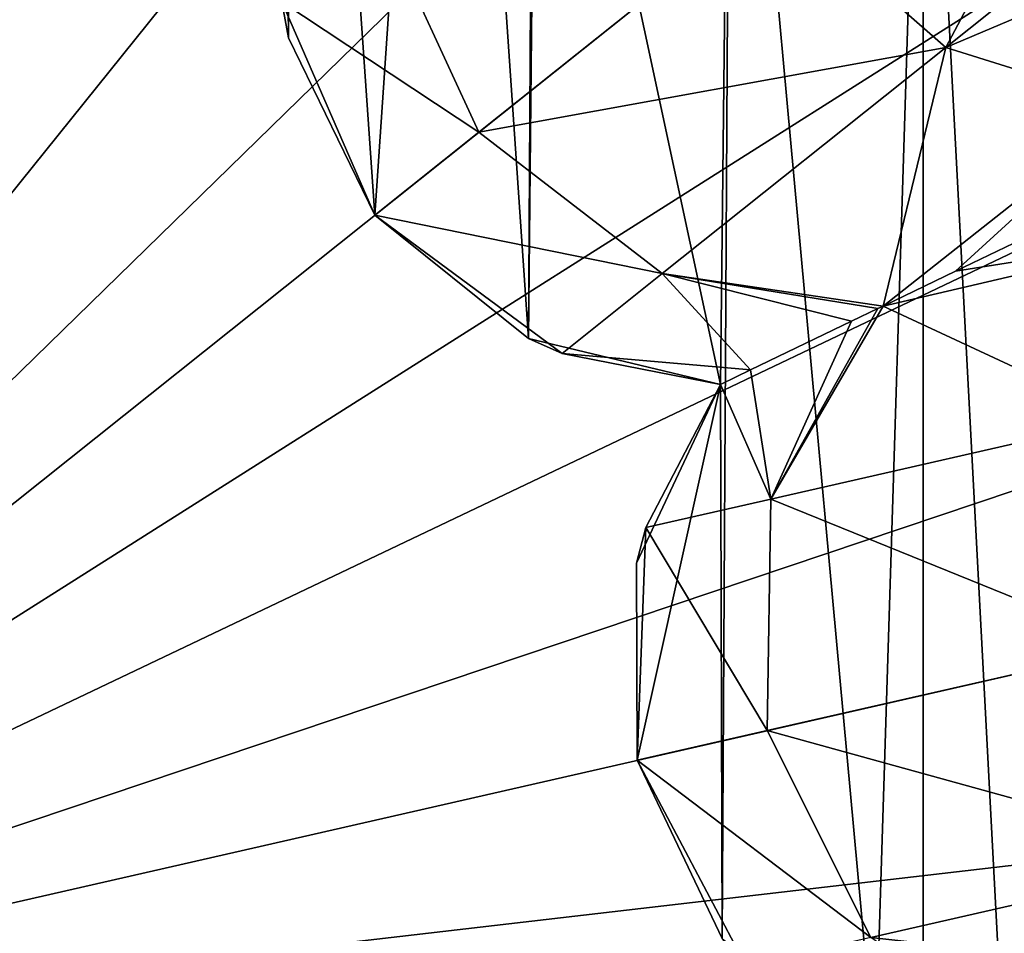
# Model space of a CAD drawing. Header units: millimetres. Extents: x 3 to 496, y 3 to 509.
# Tile 296 of 445: x 252.49 to 256.87, y 256.18 to 260.25. Entities that reach past the tile are written whole.
import ezdxf

# ---------------------------------------------------------------- set-up
doc = ezdxf.new("R2010")
doc.units = ezdxf.units.MM
doc.header["$LTSCALE"] = 25.4
doc.layers.get('0').update_dxf_attribs({"true_color": 0xff5454})

# ---------------------------------------------------------------- blocks, each defined once
blk = doc.blocks.new('FORM-M-9673.STL#1')
at = {"color": 0}
mesh = blk.add_polyface(dxfattribs=at)
corners = [(255.8367, 283.5266, 4.5183), (252.4774, 284.3073, 4.4765), (249.3426, 255.6085, 2.1311)]
mesh.append_faces([[corners[k] for k in face] for face in [(0, 1, 2)]], dxfattribs={"color": 0})
mesh = blk.add_polyface(dxfattribs=at)
corners = [(259.2317, 282.7995, 4.5431), (255.8367, 283.5266, 4.5183), (249.3426, 255.6085, 2.1311)]
mesh.append_faces([[corners[k] for k in face] for face in [(0, 1, 2)]], dxfattribs={"color": 0})
mesh = blk.add_polyface(dxfattribs=at)
corners = [(261.6866, 281.241, 4.4014), (259.2317, 282.7995, 4.5431), (249.3426, 255.6085, 2.1311)]
mesh.append_faces([[corners[k] for k in face] for face in [(0, 1, 2)]], dxfattribs={"color": 0})
mesh = blk.add_polyface(dxfattribs=at)
corners = [(264.6189, 280.1051, 4.4765), (261.6866, 281.241, 4.4014), (249.3426, 255.6085, 2.1311)]
mesh.append_faces([[corners[k] for k in face] for face in [(0, 1, 2)]], dxfattribs={"color": 0})
mesh = blk.add_polyface(dxfattribs=at)
corners = [(267.3068, 277.9442, 4.5183), (264.6189, 280.1051, 4.4765), (249.3426, 255.6085, 2.1311)]
mesh.append_faces([[corners[k] for k in face] for face in [(0, 1, 2)]], dxfattribs={"color": 0})
mesh = blk.add_polyface(dxfattribs=at)
corners = [(270.0501, 275.816, 4.5431), (267.3068, 277.9442, 4.5183), (249.3426, 255.6085, 2.1311)]
mesh.append_faces([[corners[k] for k in face] for face in [(0, 1, 2)]], dxfattribs={"color": 0})
mesh = blk.add_polyface(dxfattribs=at)
corners = [(271.5857, 273.3467, 4.4014), (270.0501, 275.816, 4.5431), (249.3426, 255.6085, 2.1311)]
mesh.append_faces([[corners[k] for k in face] for face in [(0, 1, 2)]], dxfattribs={"color": 0})
mesh = blk.add_polyface(dxfattribs=at)
corners = [(273.7348, 271.051, 4.4765), (271.5857, 273.3467, 4.4014), (249.3426, 255.6085, 2.1311)]
mesh.append_faces([[corners[k] for k in face] for face in [(0, 1, 2)]], dxfattribs={"color": 0})
mesh = blk.add_polyface(dxfattribs=at)
corners = [(275.2189, 267.9379, 4.5183), (273.7348, 271.051, 4.4765), (249.3426, 255.6085, 2.1311)]
mesh.append_faces([[corners[k] for k in face] for face in [(0, 1, 2)]], dxfattribs={"color": 0})
mesh = blk.add_polyface(dxfattribs=at)
corners = [(276.7672, 264.8301, 4.5431), (275.2189, 267.9379, 4.5183), (249.3426, 255.6085, 2.1311)]
mesh.append_faces([[corners[k] for k in face] for face in [(0, 1, 2)]], dxfattribs={"color": 0})
mesh = blk.add_polyface(dxfattribs=at)
corners = [(243.4488, 256.9537, 20.7302), (243.0791, 258.6248, 20.7302), (243.0709, 256.1621, 20.7302), (243.4517, 257.8308, 20.7302), (255.2364, 256.9537, 20.7302), (255.6061, 258.6248, 20.7302), (255.2334, 257.8308, 20.7302), (255.6143, 256.1621, 20.7302), (241.4724, 259.3986, 20.7302), (241.1046, 261.0783, 20.7302), (241.0988, 260.1969, 20.7302), (241.4888, 261.8716, 20.7302), (241.4888, 249.3453, 20.7302), (242.1768, 248.7942, 20.7302), (242.1768, 262.4227, 20.7302), (242.3906, 255.6085, 20.7302), (243.0348, 248.5924, 20.7302), (243.0709, 255.0548, 20.7302), (243.0791, 252.5921, 20.7302), (243.8963, 248.779, 20.7302), (243.9322, 252.3884, 20.7302), (243.906, 247.8976, 20.7302), (244.2937, 247.106, 20.7302), (244.6162, 251.8393, 20.7302), (244.9841, 246.5579, 20.7302), (244.9994, 251.0503, 20.7302), (245.0081, 250.1732, 20.7302), (245.843, 246.3599, 20.7302), (245.8651, 250.3598, 20.7302), (246.7036, 246.5503, 20.7302), (246.7196, 250.1618, 20.7302), (247.3988, 247.0922, 20.7302), (247.4072, 249.6172, 20.7302), (247.79, 246.3024, 20.7302), (247.7956, 248.8308, 20.7302), (248.4828, 245.7574, 20.7302), (248.4868, 249.3708, 20.7302), (249.3426, 245.5631, 20.7302), (249.3426, 249.5631, 20.7302), (250.2024, 245.7574, 20.7302), (250.1984, 249.3708, 20.7302), (250.8896, 248.8308, 20.7302), (250.8952, 246.3024, 20.7302), (251.278, 249.6172, 20.7302), (251.2864, 247.0922, 20.7302), (251.9656, 250.1618, 20.7302), (251.9816, 246.5503, 20.7302), (252.8201, 250.3598, 20.7302), (252.8422, 246.3599, 20.7302), (253.6771, 250.1732, 20.7302), (253.7011, 246.5579, 20.7302), (253.6858, 251.0503, 20.7302), (254.069, 251.8393, 20.7302), (254.3914, 247.106, 20.7302), (254.753, 252.3884, 20.7302), (254.7792, 247.8976, 20.7302), (254.7889, 248.779, 20.7302), (255.6061, 252.5921, 20.7302), (255.6504, 248.5924, 20.7302), (255.6143, 255.0548, 20.7302), (256.2946, 255.6085, 20.7302), (256.5084, 248.7942, 20.7302), (255.2364, 254.2633, 20.7302), (255.2334, 253.3861, 20.7302), (243.4488, 254.2633, 20.7302), (243.4517, 253.3861, 20.7302), (239.5491, 253.3732, 20.7302), (239.9243, 255.0513, 20.7302), (239.5472, 254.2546, 20.7302), (239.9298, 252.5782, 20.7302), (240.6073, 255.6085, 20.7302), (240.6153, 252.024, 20.7302), (241.1046, 250.1386, 20.7302), (241.4724, 251.8184, 20.7302), (241.0988, 251.0201, 20.7302), (239.9243, 256.1656, 20.7302), (239.5491, 257.8438, 20.7302), (239.5472, 256.9623, 20.7302), (239.9298, 258.6388, 20.7302), (240.6153, 259.1929, 20.7302), (243.0348, 262.6246, 20.7302), (243.8963, 262.438, 20.7302), (243.9322, 258.8285, 20.7302), (243.906, 263.3193, 20.7302), (244.2937, 264.111, 20.7302), (244.6162, 259.3777, 20.7302), (244.9841, 264.659, 20.7302), (244.9994, 260.1667, 20.7302), (245.0081, 261.0438, 20.7302), (245.843, 264.8571, 20.7302), (245.8651, 260.8571, 20.7302), (246.7036, 264.6666, 20.7302), (246.7196, 261.0551, 20.7302), (247.3988, 264.1247, 20.7302), (247.4072, 261.5997, 20.7302), (247.79, 264.9146, 20.7302), (247.7956, 262.3862, 20.7302), (248.4828, 265.4596, 20.7302), (248.4868, 261.8461, 20.7302), (249.3426, 265.6538, 20.7302), (249.3426, 261.6538, 20.7302), (250.1984, 261.8461, 20.7302), (250.2024, 265.4596, 20.7302), (250.8896, 262.3862, 20.7302), (250.8952, 264.9146, 20.7302), (251.278, 261.5997, 20.7302), (251.2864, 264.1247, 20.7302), (251.9656, 261.0551, 20.7302), (251.9816, 264.6666, 20.7302), (252.8201, 260.8571, 20.7302), (252.8422, 264.8571, 20.7302), (253.6771, 261.0438, 20.7302), (253.7011, 264.659, 20.7302), (253.6858, 260.1667, 20.7302), (254.069, 259.3777, 20.7302), (254.3914, 264.111, 20.7302), (254.753, 258.8285, 20.7302), (254.7792, 263.3193, 20.7302), (254.7889, 262.438, 20.7302), (255.6504, 262.6246, 20.7302), (256.5084, 262.4227, 20.7302), (257.1964, 249.3453, 20.7302), (257.1964, 261.8716, 20.7302), (257.2128, 251.8184, 20.7302), (257.5805, 250.1386, 20.7302), (257.5864, 251.0201, 20.7302), (258.0699, 252.024, 20.7302), (257.2128, 259.3986, 20.7302), (258.0699, 259.1929, 20.7302), (258.0778, 255.6085, 20.7302), (258.7554, 252.5782, 20.7302), (258.7609, 255.0513, 20.7302), (259.1361, 253.3732, 20.7302), (259.138, 254.2546, 20.7302), (258.7554, 258.6388, 20.7302), (258.7609, 256.1656, 20.7302), (259.1361, 257.8438, 20.7302), (259.138, 256.9623, 20.7302), (257.5805, 261.0783, 20.7302), (257.5864, 260.1969, 20.7302)]
mesh.append_faces([[corners[k] for k in face] for face in [(1, 0, 3), (4, 5, 6), (8, 9, 10), (57, 62, 63), (64, 18, 65), (66, 67, 68), (72, 73, 74), (75, 76, 77), (123, 124, 125), (131, 132, 133), (136, 135, 137), (138, 127, 139)]], dxfattribs={"vtx0": -1, "color": 0})
mesh.append_faces([[corners[k] for k in face] for face in [(0, 1, 2), (9, 8, 11), (11, 13, 14), (15, 16, 17), (18, 19, 20), (20, 22, 23), (23, 24, 25), (25, 24, 26), (26, 27, 28), (28, 29, 30), (30, 31, 32), (32, 33, 34), (34, 35, 36), (36, 37, 38), (38, 39, 40), (40, 39, 41), (41, 42, 43), (43, 44, 45), (45, 46, 47), (47, 48, 49), (49, 50, 51), (51, 50, 52), (52, 53, 54), (54, 56, 57), (59, 58, 60), (62, 57, 59), (67, 69, 70), (76, 75, 78), (78, 70, 79), (79, 73, 8), (80, 1, 81), (81, 82, 83), (83, 82, 84), (84, 85, 86), (86, 88, 89), (89, 90, 91), (91, 92, 93), (93, 94, 95), (95, 96, 97), (97, 98, 99), (99, 101, 102), (102, 103, 104), (104, 105, 106), (106, 107, 108), (108, 109, 110), (110, 111, 112), (112, 114, 115), (115, 116, 117), (117, 116, 118), (118, 5, 119), (119, 60, 120), (120, 121, 122), (126, 127, 123), (127, 126, 128), (129, 130, 131), (134, 135, 136), (122, 127, 138)]], dxfattribs={"vtx0": -1, "vtx1": -1, "color": 0})
mesh.append_faces([[corners[k] for k in face] for face in [(11, 8, 12), (14, 13, 15), (17, 16, 18), (57, 58, 59), (73, 12, 8), (79, 70, 71), (80, 2, 1), (119, 5, 7), (120, 60, 61), (122, 121, 123), (128, 126, 129), (127, 122, 123)]], dxfattribs={"vtx0": -1, "vtx1": -1, "vtx2": -1, "color": 0})
mesh.append_faces([[corners[k] for k in face] for face in [(5, 4, 7), (11, 12, 13), (15, 13, 16), (18, 16, 19), (20, 19, 21), (20, 21, 22), (23, 22, 24), (26, 24, 27), (28, 27, 29), (30, 29, 31), (32, 31, 33), (34, 33, 35), (36, 35, 37), (38, 37, 39), (41, 39, 42), (43, 42, 44), (45, 44, 46), (47, 46, 48), (49, 48, 50), (52, 50, 53), (54, 53, 55), (54, 55, 56), (57, 56, 58), (60, 58, 61), (18, 64, 17), (67, 66, 69), (70, 69, 71), (73, 72, 12), (78, 75, 70), (79, 71, 73), (15, 80, 14), (80, 15, 2), (81, 1, 82), (84, 82, 85), (86, 85, 87), (86, 87, 88), (89, 88, 90), (91, 90, 92), (93, 92, 94), (95, 94, 96), (97, 96, 98), (99, 98, 100), (99, 100, 101), (102, 101, 103), (104, 103, 105), (106, 105, 107), (108, 107, 109), (110, 109, 111), (112, 111, 113), (112, 113, 114), (115, 114, 116), (118, 116, 5), (119, 7, 60), (120, 61, 121), (123, 121, 124), (129, 126, 130), (131, 130, 132), (129, 134, 128), (134, 129, 135)]], dxfattribs={"vtx0": -1, "vtx2": -1, "color": 0})
mesh = blk.add_polyface(dxfattribs=at)
corners = [(277.0793, 261.9392, 4.4014), (276.7672, 264.8301, 4.5431), (249.3426, 255.6085, 2.1311)]
mesh.append_faces([[corners[k] for k in face] for face in [(0, 1, 2)]], dxfattribs={"color": 0})
mesh = blk.add_polyface(dxfattribs=at)
corners = [(257.7803, 262.3373, 4.1028), (256.6083, 260.1236, 5.7682), (255.8432, 260.7925, 5.5708), (258.4712, 261.6093, 4.3565)]
mesh.append_faces([[corners[k] for k in face] for face in [(0, 1, 2), (1, 0, 3)]], dxfattribs={"vtx0": -1, "color": 0})
mesh = blk.add_polyface(dxfattribs=at)
corners = [(278.0195, 258.9384, 4.4765), (277.0793, 261.9392, 4.4014), (249.3426, 255.6085, 2.1311)]
mesh.append_faces([[corners[k] for k in face] for face in [(0, 1, 2)]], dxfattribs={"color": 0})
mesh = blk.add_polyface(dxfattribs=at)
corners = [(254.1004, 260.6818, 8.0199), (255.8432, 260.7925, 5.5708), (254.5322, 259.747, 7.912), (255.3613, 261.6873, 5.7682)]
mesh.append_faces([[corners[k] for k in face] for face in [(0, 1, 2), (1, 0, 3)]], dxfattribs={"vtx0": -1, "color": 0})
mesh = blk.add_polyface(dxfattribs=at)
corners = [(259.1118, 261.1838, 5.0495), (256.6083, 260.1236, 5.7682), (258.4712, 261.6093, 4.3565), (257.4515, 259.8597, 6.3078)]
mesh.append_faces([[corners[k] for k in face] for face in [(0, 1, 2), (1, 0, 3)]], dxfattribs={"vtx0": -1, "color": 0})
mesh = blk.add_polyface(dxfattribs=at)
corners = [(253.6771, 261.0438, 20.7302), (253.655, 260.3266, 10.7302), (253.6858, 260.1667, 20.7302)]
mesh.append_faces([[corners[k] for k in face] for face in [(0, 1, 2)]], dxfattribs={"color": 0})
mesh = blk.add_polyface(dxfattribs=at)
corners = [(256.6083, 260.1236, 5.7682), (254.5322, 259.747, 7.912), (255.8432, 260.7925, 5.5708), (255.3474, 259.1181, 8.0199)]
mesh.append_faces([[corners[k] for k in face] for face in [(0, 1, 2), (1, 0, 3)]], dxfattribs={"vtx0": -1, "color": 0})
mesh = blk.add_polyface(dxfattribs=at)
corners = [(253.655, 260.3266, 10.7302), (254.5322, 259.747, 7.912), (254.069, 259.3777, 10.7302), (254.1004, 260.6818, 8.0199)]
mesh.append_faces([[corners[k] for k in face] for face in [(0, 1, 2), (1, 0, 3)]], dxfattribs={"vtx0": -1, "color": 0})
mesh = blk.add_polyface(dxfattribs=at)
corners = [(253.655, 260.3266, 10.7302), (254.069, 259.3777, 10.7302), (253.6858, 260.1667, 20.7302)]
mesh.append_faces([[corners[k] for k in face] for face in [(0, 1, 2)]], dxfattribs={"color": 0})
mesh = blk.add_polyface(dxfattribs=at)
corners = [(253.6858, 260.1667, 20.7302), (254.069, 259.3777, 10.7302), (254.069, 259.3777, 20.7302)]
mesh.append_faces([[corners[k] for k in face] for face in [(0, 1, 2)]], dxfattribs={"color": 0})
mesh = blk.add_polyface(dxfattribs=at)
corners = [(256.3292, 258.973, 8.2713), (255.3474, 259.1181, 8.0199), (256.6083, 260.1236, 5.7682)]
mesh.append_faces([[corners[k] for k in face] for face in [(0, 1, 2)]], dxfattribs={"color": 0})
mesh = blk.add_polyface(dxfattribs=at)
corners = [(256.3292, 258.973, 8.2713), (256.6083, 260.1236, 5.7682), (257.4515, 259.8597, 6.3078)]
mesh.append_faces([[corners[k] for k in face] for face in [(0, 1, 2)]], dxfattribs={"color": 0})
mesh = blk.add_polyface(dxfattribs=at)
corners = [(256.3292, 258.973, 8.2713), (257.4515, 259.8597, 6.3078), (256.652, 259.1285, 7.9068)]
mesh.append_faces([[corners[k] for k in face] for face in [(0, 1, 2)]], dxfattribs={"color": 0})
mesh = blk.add_polyface(dxfattribs=at)
corners = [(256.652, 259.1285, 7.9068), (257.4515, 259.8597, 6.3078), (256.9487, 259.2714, 7.7051)]
mesh.append_faces([[corners[k] for k in face] for face in [(0, 1, 2)]], dxfattribs={"color": 0})
mesh = blk.add_polyface(dxfattribs=at)
corners = [(255.3474, 259.1181, 8.0199), (254.069, 259.3777, 10.7302), (254.5322, 259.747, 7.912), (254.902, 258.7629, 10.7302)]
mesh.append_faces([[corners[k] for k in face] for face in [(0, 1, 2), (1, 0, 3)]], dxfattribs={"vtx0": -1, "color": 0})
mesh = blk.add_polyface(dxfattribs=at)
corners = [(254.069, 259.3777, 20.7302), (254.902, 258.7629, 10.7302), (254.753, 258.8285, 20.7302)]
mesh.append_faces([[corners[k] for k in face] for face in [(0, 1, 2)]], dxfattribs={"color": 0})
mesh = blk.add_polyface(dxfattribs=at)
corners = [(254.069, 259.3777, 20.7302), (254.069, 259.3777, 10.7302), (254.902, 258.7629, 10.7302)]
mesh.append_faces([[corners[k] for k in face] for face in [(0, 1, 2)]], dxfattribs={"color": 0})
mesh = blk.add_polyface(dxfattribs=at)
corners = [(257.7222, 259.2976, 6.3078), (257.4028, 258.4739, 5.7682), (256.3292, 258.973, 8.2713)]
mesh.append_faces([[corners[k] for k in face] for face in [(0, 1, 2)]], dxfattribs={"color": 0})
mesh = blk.add_polyface(dxfattribs=at)
corners = [(257.7222, 259.2976, 6.3078), (256.3292, 258.973, 8.2713), (256.652, 259.1285, 7.9068)]
mesh.append_faces([[corners[k] for k in face] for face in [(0, 1, 2)]], dxfattribs={"color": 0})
mesh = blk.add_polyface(dxfattribs=at)
corners = [(256.652, 259.1285, 7.9068), (256.9487, 259.2714, 7.7051), (257.7222, 259.2976, 6.3078)]
mesh.append_faces([[corners[k] for k in face] for face in [(0, 1, 2)]], dxfattribs={"color": 0})
mesh = blk.add_polyface(dxfattribs=at)
corners = [(254.902, 258.7629, 10.7302), (255.3474, 259.1181, 8.0199), (255.7402, 258.6894, 9.5992)]
mesh.append_faces([[corners[k] for k in face] for face in [(0, 1, 2)]], dxfattribs={"color": 0})
mesh = blk.add_polyface(dxfattribs=at)
corners = [(256.3068, 258.9622, 8.3026), (255.3474, 259.1181, 8.0199), (256.3292, 258.973, 8.2713)]
mesh.append_faces([[corners[k] for k in face] for face in [(0, 1, 2)]], dxfattribs={"color": 0})
mesh = blk.add_polyface(dxfattribs=at)
corners = [(256.1894, 258.9057, 8.4832), (255.3474, 259.1181, 8.0199), (256.3068, 258.9622, 8.3026)]
mesh.append_faces([[corners[k] for k in face] for face in [(0, 1, 2)]], dxfattribs={"color": 0})
mesh = blk.add_polyface(dxfattribs=at)
corners = [(255.7402, 258.6894, 9.5992), (255.3474, 259.1181, 8.0199), (256.1894, 258.9057, 8.4832)]
mesh.append_faces([[corners[k] for k in face] for face in [(0, 1, 2)]], dxfattribs={"color": 0})
mesh = blk.add_polyface(dxfattribs=at)
corners = [(256.3292, 258.973, 8.2713), (255.8305, 258.115, 8.0199), (256.3068, 258.9622, 8.3026)]
mesh.append_faces([[corners[k] for k in face] for face in [(0, 1, 2)]], dxfattribs={"color": 0})
mesh = blk.add_polyface(dxfattribs=at)
corners = [(256.3292, 258.973, 8.2713), (257.4028, 258.4739, 5.7682), (255.8305, 258.115, 8.0199)]
mesh.append_faces([[corners[k] for k in face] for face in [(0, 1, 2)]], dxfattribs={"color": 0})
mesh = blk.add_polyface(dxfattribs=at)
corners = [(256.3068, 258.9622, 8.3026), (255.8305, 258.115, 8.0199), (256.1894, 258.9057, 8.4832)]
mesh.append_faces([[corners[k] for k in face] for face in [(0, 1, 2)]], dxfattribs={"color": 0})
mesh = blk.add_polyface(dxfattribs=at)
corners = [(278.0195, 258.9384, 4.4765), (249.3426, 255.6085, 2.1311), (278.0059, 255.4896, 4.5183)]
mesh.append_faces([[corners[k] for k in face] for face in [(0, 1, 2)]], dxfattribs={"color": 0})
mesh = blk.add_polyface(dxfattribs=at)
corners = [(256.1894, 258.9057, 8.4832), (255.8305, 258.115, 8.0199), (255.7402, 258.6894, 9.5992)]
mesh.append_faces([[corners[k] for k in face] for face in [(0, 1, 2)]], dxfattribs={"color": 0})
mesh = blk.add_polyface(dxfattribs=at)
corners = [(254.753, 258.8285, 20.7302), (255.6061, 258.6248, 10.7302), (255.6061, 258.6248, 20.7302)]
mesh.append_faces([[corners[k] for k in face] for face in [(0, 1, 2)]], dxfattribs={"color": 0})
mesh = blk.add_polyface(dxfattribs=at)
corners = [(254.753, 258.8285, 20.7302), (254.902, 258.7629, 10.7302), (255.6061, 258.6248, 10.7302)]
mesh.append_faces([[corners[k] for k in face] for face in [(0, 1, 2)]], dxfattribs={"color": 0})
mesh = blk.add_polyface(dxfattribs=at)
corners = [(254.902, 258.7629, 10.7302), (255.7402, 258.6894, 9.5992), (255.6061, 258.6248, 10.7302)]
mesh.append_faces([[corners[k] for k in face] for face in [(0, 1, 2)]], dxfattribs={"color": 0})
mesh = blk.add_polyface(dxfattribs=at)
corners = [(255.7402, 258.6894, 9.5992), (255.8305, 258.115, 8.0199), (255.6061, 258.6248, 10.7302)]
mesh.append_faces([[corners[k] for k in face] for face in [(0, 1, 2)]], dxfattribs={"color": 0})
mesh = blk.add_polyface(dxfattribs=at)
corners = [(255.6061, 258.6248, 20.7302), (255.2751, 257.9882, 10.7302), (255.2334, 257.8308, 20.7302)]
mesh.append_faces([[corners[k] for k in face] for face in [(0, 1, 2)]], dxfattribs={"color": 0})
mesh = blk.add_polyface(dxfattribs=at)
corners = [(255.6061, 258.6248, 10.7302), (255.8305, 258.115, 8.0199), (255.2751, 257.9882, 10.7302)]
mesh.append_faces([[corners[k] for k in face] for face in [(0, 1, 2)]], dxfattribs={"color": 0})
mesh = blk.add_polyface(dxfattribs=at)
corners = [(255.6061, 258.6248, 10.7302), (255.2751, 257.9882, 10.7302), (255.6061, 258.6248, 20.7302)]
mesh.append_faces([[corners[k] for k in face] for face in [(0, 1, 2)]], dxfattribs={"color": 0})
mesh = blk.add_polyface(dxfattribs=at)
corners = [(255.8305, 258.115, 8.0199), (257.4487, 257.4586, 5.5708), (255.8139, 257.0855, 7.912), (257.4028, 258.4739, 5.7682)]
mesh.append_faces([[corners[k] for k in face] for face in [(0, 1, 2), (1, 0, 3)]], dxfattribs={"vtx0": -1, "color": 0})
mesh = blk.add_polyface(dxfattribs=at)
corners = [(255.2751, 257.9882, 10.7302), (255.8139, 257.0855, 7.912), (255.2364, 256.9537, 10.7302), (255.8305, 258.115, 8.0199)]
mesh.append_faces([[corners[k] for k in face] for face in [(0, 1, 2), (1, 0, 3)]], dxfattribs={"vtx0": -1, "color": 0})
mesh = blk.add_polyface(dxfattribs=at)
corners = [(255.2751, 257.9882, 10.7302), (255.2364, 256.9537, 10.7302), (255.2334, 257.8308, 20.7302)]
mesh.append_faces([[corners[k] for k in face] for face in [(0, 1, 2)]], dxfattribs={"color": 0})
mesh = blk.add_polyface(dxfattribs=at)
corners = [(255.2334, 257.8308, 20.7302), (255.2364, 256.9537, 10.7302), (255.2364, 256.9537, 20.7302)]
mesh.append_faces([[corners[k] for k in face] for face in [(0, 1, 2)]], dxfattribs={"color": 0})
mesh = blk.add_polyface(dxfattribs=at)
corners = [(255.8139, 257.0855, 7.912), (257.8478, 256.524, 5.7682), (256.2755, 256.1652, 8.0199), (257.4487, 257.4586, 5.5708)]
mesh.append_faces([[corners[k] for k in face] for face in [(0, 1, 2), (1, 0, 3)]], dxfattribs={"vtx0": -1, "color": 0})
mesh = blk.add_polyface(dxfattribs=at)
corners = [(255.2364, 256.9537, 10.7302), (256.2755, 256.1652, 8.0199), (255.7201, 256.0384, 10.7302), (255.8139, 257.0855, 7.912)]
mesh.append_faces([[corners[k] for k in face] for face in [(0, 1, 2), (1, 0, 3)]], dxfattribs={"vtx0": -1, "color": 0})
mesh = blk.add_polyface(dxfattribs=at)
corners = [(255.2364, 256.9537, 20.7302), (255.7201, 256.0384, 10.7302), (255.6143, 256.1621, 20.7302)]
mesh.append_faces([[corners[k] for k in face] for face in [(0, 1, 2)]], dxfattribs={"color": 0})
mesh = blk.add_polyface(dxfattribs=at)
corners = [(255.2364, 256.9537, 10.7302), (255.7201, 256.0384, 10.7302), (255.2364, 256.9537, 20.7302)]
mesh.append_faces([[corners[k] for k in face] for face in [(0, 1, 2)]], dxfattribs={"color": 0})
mesh = blk.add_polyface(dxfattribs=at)
corners = [(258.493, 255.9204, 6.3078), (256.2755, 256.1652, 8.0199), (257.8478, 256.524, 5.7682), (257.0917, 255.6006, 8.3146)]
mesh.append_faces([[corners[k] for k in face] for face in [(0, 1, 2), (1, 0, 3)]], dxfattribs={"vtx0": -1, "color": 0})

msp = doc.modelspace()

# ---------------------------------------------------------------- block references
at = {"color": 7, "true_color": 0xf9f8f7}
msp.add_blockref('FORM-M-9673.STL#1', (0, 0), dxfattribs=at)

doc.saveas('drawing.dxf')
